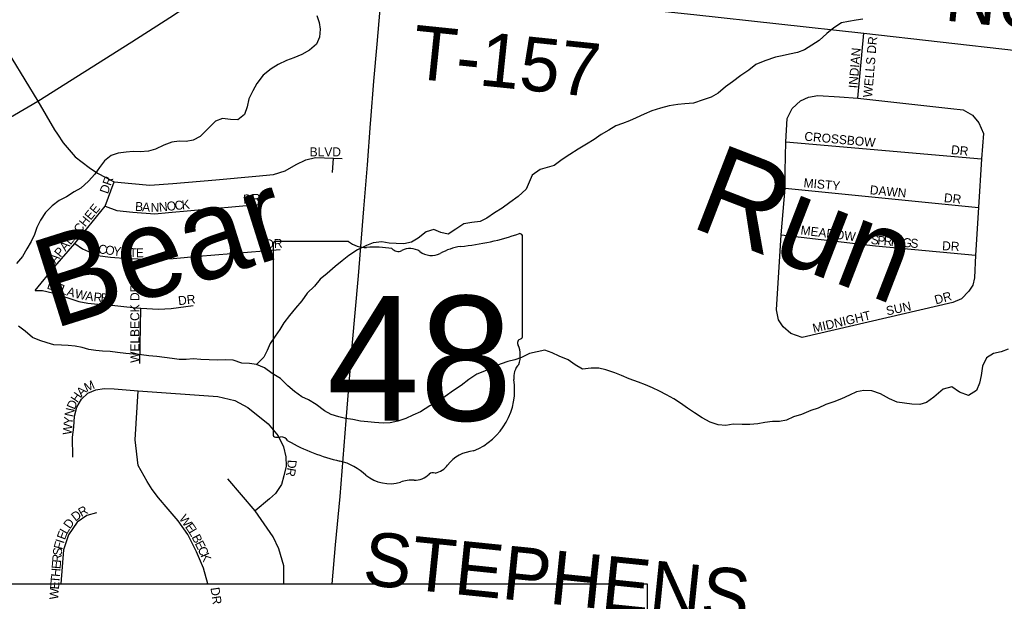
# Model space of a CAD drawing. Extents: x 0 to 34, y -4 to 22.
# Drawn here: x 5.062 to 5.794, y 15.668 to 16.101 of the extents above; entities that cross this region are included whole.
import ezdxf

# ---------------------------------------------------------------- set-up
doc = ezdxf.new("R2010")
doc.units = 0
for name, color, linetype in [('GM_X_Minor_River', 7, 'Continuous'), ('GM_X_Minor_River_Text', 7, 'Continuous'), ('GM_X_State_Route', 7, 'Continuous'), ('GM_X_State_Shield', 7, 'Continuous'), ('GM_X_Township', 7, 'Continuous'), ('GM_X_Township_Road', 7, 'Continuous'), ('GM_X_Township_Road_Text', 7, 'Continuous'), ('GM_X_Township_Subdivision', 7, 'Continuous'), ('GM_X_Township_Subdivision_Text', 7, 'Continuous'), ('GM_X_US_Route', 7, 'Continuous'), ('SH_Text', 7, 'Continuous')]:
    doc.layers.add(name, color=color, linetype=linetype)

msp = doc.modelspace()

# ---------------------------------------------------------------- linework, layer by layer
at = {"layer": 'GM_X_Minor_River'}
for points in [[(5.68918, 16.10168), (5.68409, 16.10095), (5.67845, 16.09997), (5.67309, 16.09899), (5.66741, 16.09534), (5.66226, 16.09114), (5.65655, 16.08589), (5.65114, 16.08223), (5.64573, 16.07884), (5.64035, 16.07679), (5.63444, 16.07554), (5.62907, 16.07429), (5.62397, 16.0733), (5.61617, 16.07076), (5.60944, 16.06792), (5.60429, 16.06373), (5.59833, 16.05981), (5.5921, 16.0551), (5.58696, 16.05144), (5.58153, 16.04671), (5.57613, 16.04359), (5.57021, 16.04155), (5.56295, 16.03926), (5.55652, 16.03856), (5.55143, 16.0381), (5.54499, 16.03714), (5.53854, 16.03537), (5.53209, 16.03333), (5.52643, 16.03102), (5.5205, 16.02817), (5.51538, 16.02611), (5.51027, 16.02406), (5.50515, 16.02226), (5.50002, 16.01914), (5.49434, 16.01575), (5.4892, 16.01209), (5.48353, 16.00871), (5.47731, 16.0048), (5.47109, 16.00089), (5.46541, 15.99723), (5.45945, 15.99278), (5.45408, 15.99127), (5.44897, 15.98974), (5.44301, 15.98556), (5.44079, 15.98025), (5.43856, 15.97521), (5.43258, 15.96969), (5.42636, 15.96524), (5.42067, 15.96106), (5.41499, 15.9574), (5.40931, 15.95348), (5.40419, 15.95116), (5.39802, 15.95019), (5.39212, 15.94921), (5.38617, 15.9453), (5.38049, 15.94164), (5.37489, 15.9428), (5.36984, 15.94502), (5.3642, 15.94324), (5.35823, 15.93852), (5.3531, 15.93567), (5.34746, 15.93442), (5.34185, 15.93478), (5.3365, 15.93486), (5.33117, 15.93602), (5.32474, 15.93505), (5.31963, 15.93326), (5.31288, 15.92989), (5.30666, 15.92571), (5.30151, 15.92178), (5.29636, 15.91759), (5.29039, 15.91234), (5.28523, 15.90814), (5.28087, 15.90286), (5.27543, 15.8976), (5.27159, 15.89205), (5.26695, 15.88651), (5.26231, 15.88097), (5.25821, 15.87569), (5.25518, 15.87066), (5.25162, 15.86564), (5.24805, 15.86008), (5.24583, 15.85504), (5.24333, 15.85), (5.23789, 15.84447)], [(5.28263, 16.1044), (5.28442, 16.09929), (5.28514, 16.0942), (5.28477, 16.08833), (5.28254, 16.08302)], [(5.28254, 16.08302), (5.27739, 16.07855), (5.27145, 16.07544), (5.26552, 16.07286), (5.26014, 16.07081), (5.25394, 16.06797), (5.2488, 16.06484), (5.24284, 16.06012), (5.23818, 16.05378), (5.23515, 16.04822), (5.23211, 16.04238), (5.23094, 16.03652), (5.22897, 16.03067), (5.22382, 16.02674), (5.21848, 16.0271), (5.2126, 16.02772), (5.20722, 16.02567), (5.20232, 16.02067), (5.19579, 16.01436), (5.19066, 16.0115), (5.18557, 16.01051), (5.18022, 16.01086), (5.17486, 16.01015), (5.16894, 16.00784), (5.16274, 16.00499), (5.15736, 16.00348), (5.1512, 16.00304), (5.14612, 16.00312), (5.14076, 16.00267), (5.13487, 16.00196), (5.12975, 16.00017), (5.12461, 15.99624), (5.12104, 15.99122), (5.11748, 15.9862), (5.11285, 15.98119), (5.10715, 15.97594), (5.10202, 15.97308), (5.09634, 15.96943), (5.09094, 15.96657), (5.08579, 15.96265), (5.08089, 15.95764), (5.07705, 15.95209), (5.07429, 15.94652), (5.0726, 15.94147), (5.0701, 15.93616), (5.0668, 15.9306), (5.06376, 15.92504), (5.05913, 15.91976)], [(5.10277, 15.85812), (5.0977, 15.85873), (5.09262, 15.85908), (5.087, 15.85917), (5.08195, 15.86059), (5.07663, 15.86254), (5.07105, 15.86477), (5.06577, 15.8694), (5.06076, 15.87322)], [(5.66757, 15.81678), (5.66165, 15.81474), (5.65572, 15.81216), (5.65034, 15.81037), (5.64333, 15.80727), (5.63742, 15.8055), (5.6323, 15.80317), (5.62693, 15.80219), (5.62185, 15.802), (5.61622, 15.80129), (5.61085, 15.80031), (5.60496, 15.79986), (5.59934, 15.79995), (5.59266, 15.80006), (5.58702, 15.79908), (5.58141, 15.7997), (5.57556, 15.80167), (5.56947, 15.80497), (5.56391, 15.80854), (5.55862, 15.8121), (5.55333, 15.81566), (5.5483, 15.81894), (5.543, 15.82197), (5.5377, 15.82473), (5.53265, 15.82721), (5.52734, 15.82944), (5.52202, 15.83139), (5.51511, 15.83391), (5.50954, 15.8364), (5.50449, 15.83836), (5.49784, 15.8406), (5.49251, 15.84175), (5.48689, 15.84184), (5.48046, 15.84114), (5.47489, 15.84444), (5.46987, 15.84799), (5.46296, 15.85078), (5.45792, 15.85326), (5.45234, 15.85522), (5.4467, 15.85398), (5.44106, 15.85273), (5.43513, 15.84988), (5.43002, 15.8481), (5.42491, 15.84684), (5.4198, 15.84505), (5.41414, 15.84273), (5.40741, 15.83963), (5.40175, 15.83732), (5.3958, 15.8334), (5.39011, 15.82895), (5.38443, 15.8253), (5.3782, 15.82085), (5.37198, 15.8164), (5.36685, 15.81381), (5.35982, 15.80938), (5.35416, 15.8068), (5.34904, 15.80447), (5.34312, 15.80243), (5.33721, 15.80118), (5.33213, 15.801), (5.32571, 15.80137), (5.32064, 15.80198), (5.3153, 15.80234), (5.30943, 15.8035), (5.3041, 15.80438), (5.29903, 15.80553), (5.29345, 15.80723), (5.28841, 15.80998), (5.28234, 15.81489), (5.27651, 15.81819), (5.27146, 15.82041), (5.26618, 15.8245), (5.26117, 15.82859), (5.25564, 15.83403), (5.24955, 15.83787), (5.24374, 15.84197), (5.23789, 15.84447), (5.23256, 15.84536), (5.22694, 15.84544), (5.22056, 15.84769), (5.21468, 15.84805), (5.20906, 15.84787), (5.20264, 15.84797), (5.1965, 15.84834), (5.19062, 15.8487), (5.18553, 15.84824), (5.18018, 15.84833), (5.17511, 15.84894), (5.16924, 15.84984), (5.16363, 15.85046), (5.15775, 15.85109), (5.15215, 15.85172), (5.14601, 15.85235), (5.14066, 15.8527), (5.13426, 15.8536), (5.12892, 15.85422), (5.12331, 15.85458), (5.11823, 15.85493), (5.11316, 15.85581), (5.1081, 15.85723), (5.10277, 15.85812)], [(5.79715, 15.85589), (5.79204, 15.8541), (5.7864, 15.85285), (5.781, 15.84946), (5.77822, 15.84336), (5.77703, 15.83643), (5.77587, 15.83056), (5.77364, 15.82525), (5.76769, 15.8216), (5.76104, 15.82385), (5.75523, 15.82795), (5.74878, 15.82618), (5.74199, 15.82014), (5.73657, 15.81622), (5.73146, 15.8147), (5.72559, 15.81506), (5.71998, 15.81568), (5.71464, 15.81657), (5.7088, 15.81906), (5.70217, 15.82265), (5.69579, 15.82489), (5.68991, 15.82525), (5.68428, 15.82427), (5.67915, 15.82168), (5.67322, 15.8191), (5.66757, 15.81678)]]:
    msp.add_lwpolyline(points, dxfattribs=at)
at = {"layer": 'GM_X_State_Route'}
for points in [[(5.32273, 16.02413), (5.32294, 16.02681), (5.32503, 16.05566), (5.32766, 16.08321), (5.32976, 16.10918), (5.33133, 16.12938)], [(5.2942, 15.68118), (5.2967, 15.71029), (5.30011, 15.74636), (5.30457, 15.80276), (5.30903, 15.85812), (5.31376, 15.91059), (5.31769, 15.96043), (5.32031, 15.99322), (5.32273, 16.02413)]]:
    msp.add_lwpolyline(points, dxfattribs=at)
at = {"layer": 'GM_X_State_Shield'}
for p, q in [((5.4358, 15.86595), (5.4358, 15.93965)), ((5.25018, 15.93373), (5.25018, 15.79285)), ((5.30637, 15.93615), (5.25201, 15.93615)), ((5.43579, 15.86596), (5.4358, 15.86595))]:
    msp.add_line(p, q, dxfattribs=at)
for centre, radius, start, end in [((5.36968, 16.12823), 0.19685, 275.84447, 288.90645), ((5.43375, 15.93995), 0.00207, 351.86209, 97.738), ((5.25231, 15.93403), 0.00215, 98.1301, 188.1301), ((5.31932, 15.95251), 0.02086, 231.61951, 271.11188), ((5.32623, 15.85706), 0.07488, 80.48669, 94.98827), ((5.34323, 15.93476), 0.00602, 219.79206, 297.10237), ((5.35207, 15.91848), 0.01251, 54.46668, 119.14113), ((5.39479, 15.89312), 0.0396, 97.34618, 120.76885), ((5.36821, 15.94081), 0.01505, 233.85621, 294.82819), ((5.4336, 15.86566), 0.00221, 289.60381, 7.73413), ((5.43533, 15.86054), 0.0032, 107.94398, 210.33697), ((5.41498, 15.85122), 0.0192, 340.03296, 23.64957), ((5.44321, 15.8351), 0.01397, 136.8065, 186.92959), ((5.38071, 15.82573), 0.04924, 292.30889, 8.98584), ((5.25233, 15.79254), 0.00217, 171.95839, 258.30661), ((5.25266, 15.80695), 0.01656, 267.33899, 280.60386), ((5.25605, 15.78472), 0.00597, 29.74838, 93.27175), ((5.33142, 15.9113), 0.14215, 240.41292, 257.1985), ((5.40147, 15.75329), 0.02697, 94.40312, 142.57675), ((5.28903, 15.72955), 0.04448, 47.18416, 75.83597), ((5.36731, 15.77919), 0.01591, 282.87319, 323.27711), ((5.33714, 15.78402), 0.02822, 230.70037, 286.29184), ((5.35551, 15.77347), 0.01504, 268.77702, 315.54927), ((5.36911, 15.75982), 0.00423, 65.75173, 132.64842), ((5.35345, 15.73531), 0.02319, 85.69512, 111.20995)]:
    msp.add_arc(centre, radius, start, end, dxfattribs=at)
at = {"layer": 'GM_X_Township'}
msp.add_lwpolyline([(4.07229, 15.68118), (5.52856, 15.68118), (5.52856, 15.22445)], dxfattribs=at)
at = {"layer": 'GM_X_Township_Road'}
msp.add_lwpolyline([(5.33133, 16.12938), (5.4166, 16.12073), (5.56324, 16.10524), (5.6897, 16.09134), (5.86031, 16.07201), (5.88439, 16.06978)], dxfattribs=at)
at = {"layer": 'GM_X_Township_Subdivision'}
for points in [[(5.04579, 16.08836), (5.07498, 16.04056), (5.08754, 16.01918), (5.08966, 16.016)], [(5.68525, 16.04285), (5.6897, 16.09134)], [(5.68525, 16.04285), (5.75451, 16.03531), (5.76385, 16.03414), (5.77069, 16.03014), (5.77536, 16.02446), (5.77886, 16.01662), (5.77736, 15.99761), (5.77503, 15.96141), (5.77286, 15.92605), (5.77219, 15.90903), (5.77102, 15.90369), (5.76802, 15.89919), (5.76252, 15.89335), (5.75601, 15.89085), (5.64391, 15.86466), (5.63558, 15.86766), (5.62974, 15.87266), (5.6264, 15.87784), (5.62473, 15.88518), (5.62824, 15.94106), (5.63122, 15.97592), (5.63122, 15.98843), (5.63174, 16.01045), (5.63274, 16.02763), (5.63641, 16.03531), (5.64258, 16.04081), (5.64859, 16.04364), (5.65559, 16.04498), (5.67177, 16.04398), (5.68525, 16.04285)], [(5.08966, 16.016), (5.09395, 16.00956), (5.10293, 15.9993), (5.11319, 15.99129), (5.1196, 15.98712), (5.13178, 15.9807), (5.14505, 15.97943), (5.15847, 15.97807), (5.17558, 15.97943), (5.20748, 15.98196), (5.23725, 15.98487), (5.2504, 15.98616), (5.25921, 15.98872), (5.26723, 15.99337), (5.27444, 15.99689), (5.28165, 15.99882), (5.29509, 15.99825), (5.3017, 15.99789)], [(5.63174, 16.01045), (5.77736, 15.99761)], [(5.29443, 15.98763), (5.29509, 15.99825)], [(5.07303, 15.89968), (5.08766, 15.91753), (5.10262, 15.93473), (5.12513, 15.96255), (5.13178, 15.9807)], [(5.63122, 15.97592), (5.77503, 15.96141)], [(5.12513, 15.96255), (5.13381, 15.95917), (5.14571, 15.95804), (5.16211, 15.95676), (5.1724, 15.95773), (5.23892, 15.96372)], [(5.62824, 15.94106), (5.69846, 15.93288), (5.77286, 15.92605)], [(5.10262, 15.93473), (5.1084, 15.93071), (5.1195, 15.92573), (5.12929, 15.92458), (5.14233, 15.92348), (5.15671, 15.92297), (5.17578, 15.92341), (5.19464, 15.92516), (5.25533, 15.93022)], [(5.07303, 15.89968), (5.07852, 15.89968), (5.08591, 15.89793), (5.10556, 15.89151), (5.11237, 15.89015), (5.12229, 15.88918), (5.1324, 15.88859), (5.14135, 15.88742), (5.14857, 15.88675), (5.15166, 15.88645)], [(5.15166, 15.88645), (5.16489, 15.88567), (5.17422, 15.88626), (5.19076, 15.88859)], [(5.15108, 15.84541), (5.15166, 15.88645)], [(5.10125, 15.77561), (5.10086, 15.79056), (5.10178, 15.79791), (5.1023, 15.80604), (5.10414, 15.81286), (5.10768, 15.81864), (5.11241, 15.82322), (5.11817, 15.82572), (5.12434, 15.82677), (5.13182, 15.82651), (5.14966, 15.82493), (5.20895, 15.82073), (5.22167, 15.81772), (5.23125, 15.8126), (5.24646, 15.80027), (5.25394, 15.79135), (5.25788, 15.78335), (5.25958, 15.77574), (5.25997, 15.76879), (5.25827, 15.76158), (5.25643, 15.75528), (5.25197, 15.74859), (5.24738, 15.74446), (5.23676, 15.7356)], [(5.20167, 15.68118), (5.19845, 15.69297), (5.19321, 15.70504), (5.18678, 15.71789), (5.17943, 15.72812), (5.17209, 15.73691), (5.16487, 15.74531), (5.16028, 15.75161), (5.15635, 15.75738), (5.14966, 15.76945), (5.14743, 15.78847), (5.14966, 15.82493)], [(5.2581, 15.68118), (5.25827, 15.69455), (5.25447, 15.7074), (5.25027, 15.71619), (5.23676, 15.7356), (5.21656, 15.75934)], [(5.11864, 15.73414), (5.11146, 15.73205), (5.10443, 15.72711), (5.09785, 15.71769), (5.09411, 15.70662), (5.09221, 15.68118)]]:
    msp.add_lwpolyline(points, dxfattribs=at)
at = {"layer": 'GM_X_US_Route'}
msp.add_lwpolyline([(4.96351, 15.97533), (5.07498, 16.04056), (5.14496, 16.0848), (5.17321, 16.10304), (5.18548, 16.11092)], dxfattribs=at)
at = {"layer": 'SH_Text'}
msp.add_lwpolyline([(3.22638, 15.68118), (5.52856, 15.68118), (5.52856, 15.22445), (3.22638, 15.22445)], close=True, dxfattribs=at)

# ---------------------------------------------------------------- texts
at = {"layer": 'GM_X_Minor_River_Text'}
for s, height, rotation, p in [('Run', 0.066667, 338.8719, (5.55912, 15.94769)), ('Bear', 0.066666, 17.50465, (5.08654, 15.87088))]:
    msp.add_text(s, height=height, rotation=rotation, dxfattribs=at).set_placement(p)
at = {"layer": 'GM_X_State_Shield'}
msp.add_text('48', height=0.092813, dxfattribs=at).set_placement((5.29023, 15.80278))
at = {"layer": 'GM_X_Township_Road_Text'}
for s, rotation, p in [('NUNNER', 354.12591, (5.74917, 16.10078)), ('T-157', 354.09386, (5.35238, 16.05774)), ('STEPHENS', 354.16521, (5.31601, 15.68074))]:
    msp.add_text(s, height=0.04, rotation=rotation, dxfattribs=at).set_placement(p)
at = {"layer": 'GM_X_Township_Subdivision_Text'}
for s, height, rotation, p in [('WELLS DR', 0.006667, 85.02984, (5.69589, 16.04319)), ('INDIAN', 0.006667, 85.33123, (5.68505, 16.05004)), ('CROSSBOW', 0.006667, 354.73764, (5.64535, 16.0113)), ('BLVD', 0.006667, 0.00001, (5.27739, 15.99957)), ('DR', 0.006667, 353.99459, (5.75448, 16.00132)), ('DR', 0.006667, 70.5566, (5.1272, 15.97116)), ('MISTY', 0.006667, 354.68827, (5.64476, 15.97668)), ('DAWN', 0.006667, 354.60969, (5.69404, 15.9714)), ('K', 0.00667, 5.94787, (5.18248, 15.96007)), ('DR', 0.006667, 3.17848, (5.22804, 15.96436)), ('DR', 0.006667, 353.99339, (5.7492, 15.96553)), ('APALACHEE', 0.006667, 50.80598, (5.08811, 15.91933)), ('B', 0.00667, 355.57522, (5.14726, 15.95908)), ('A', 0.00667, 355.55939, (5.15252, 15.95868)), ('N', 0.00667, 0.71368, (5.15903, 15.9582)), ('N', 0.00667, 5.92556, (5.16555, 15.95831)), ('O', 0.00667, 5.92556, (5.17139, 15.95892)), ('C', 0.00667, 5.93445, (5.17722, 15.95953)), ('MEADOW', 0.006667, 352.87582, (5.64245, 15.94148)), ('DR', 0.006667, 3.17848, (5.24447, 15.93092)), ('S', 0.00667, 352.73941, (5.69472, 15.93443)), ('P', 0.00667, 354.88503, (5.69964, 15.93381)), ('R', 0.00667, 355.21008, (5.70436, 15.93339)), ('I', 0.00667, 355.2295, (5.70962, 15.93295)), ('N', 0.00667, 355.24073, (5.71255, 15.9327)), ('G', 0.00667, 355.2291, (5.71839, 15.93222)), ('S', 0.00667, 355.25333, (5.72424, 15.93173)), ('C', 0.00667, 352.74242, (5.11974, 15.9274)), ('O', 0.00667, 352.74536, (5.12498, 15.92673)), ('Y', 0.00667, 352.74536, (5.1308, 15.92599)), ('O', 0.00667, 353.8748, (5.13676, 15.92523)), ('T', 0.00667, 358.91458, (5.14323, 15.92457)), ('E', 0.00667, 359.97068, (5.14806, 15.92448)), ('DR', 0.006667, 356.97755, (5.74796, 15.92975)), ('D', 0.00667, 340.7668, (5.08139, 15.90128)), ('E', 0.00667, 340.7668, (5.08693, 15.89935)), ('L', 0.00667, 340.7668, (5.09136, 15.8978)), ('A', 0.00667, 342.97133, (5.09606, 15.89617)), ('WELBECK DR', 0.006667, 90, (5.15059, 15.84578)), ('W', 0.00667, 347.38039, (5.10221, 15.89431)), ('A', 0.00667, 351.78946, (5.11021, 15.89254)), ('R', 0.00667, 353.99399, (5.11629, 15.89167)), ('E', 0.00667, 353.99399, (5.12154, 15.89111)), ('DR', 0.006667, 6.34819, (5.17987, 15.88868)), ('DR', 0.006667, 15.51472, (5.74345, 15.88923)), ('SUN', 0.006667, 12.19879, (5.70715, 15.88104)), ('MIDNIGHT', 0.006667, 13.24249, (5.65257, 15.86812)), ('M', 0.00667, 24.2103, (5.11136, 15.82395)), ('H', 0.00667, 55.47346, (5.10454, 15.81565)), ('A', 0.00667, 43.96455, (5.10764, 15.82022)), ('D', 0.00667, 67.45579, (5.10247, 15.81056)), ('N', 0.00667, 77.86707, (5.10133, 15.80513)), ('W', 0.00667, 84.8147, (5.10014, 15.7919)), ('Y', 0.00667, 84.81348, (5.10083, 15.79949)), ('D', 0.00667, 266.76318, (5.26105, 15.77372)), ('R', 0.00667, 259.96669, (5.26074, 15.76807)), ('D', 0.00667, 38.1069, (5.10314, 15.72742)), ('R', 0.00667, 29.83523, (5.10754, 15.7309)), ('W', 0.00667, 306.24119, (5.17984, 15.72978)), ('D', 0.00667, 53.86013, (5.09895, 15.72163)), ('E', 0.00667, 305.84258, (5.18434, 15.72364)), ('E', 0.00667, 69.77648, (5.09521, 15.71359)), ('L', 0.00667, 60.02472, (5.09671, 15.71772)), ('L', 0.00667, 300.74819, (5.187, 15.71997)), ('B', 0.00667, 296.78229, (5.18935, 15.71604)), ('F', 0.00667, 75.78484, (5.09324, 15.70641)), ('I', 0.00667, 72.60165, (5.09436, 15.71087)), ('E', 0.00667, 296.41843, (5.19172, 15.71134)), ('S', 0.00667, 83.59342, (5.09276, 15.70199)), ('C', 0.00667, 294.96849, (5.19379, 15.70718)), ('K', 0.00667, 294.02242, (5.196, 15.70242)), ('E', 0.00667, 85.46092, (5.09197, 15.6921)), ('R', 0.00667, 85.47233, (5.09235, 15.69678)), ('H', 0.00667, 85.47052, (5.09151, 15.68625)), ('E', 0.00667, 85.46092, (5.09077, 15.67689)), ('T', 0.00667, 85.47971, (5.09114, 15.68157)), ('W', 0.00667, 85.47233, (5.09017, 15.66929)), ('DR', 0.006667, 278.53665, (5.20354, 15.67818))]:
    msp.add_text(s, height=height, rotation=rotation, dxfattribs=at).set_placement(p)

doc.saveas('drawing.dxf')
